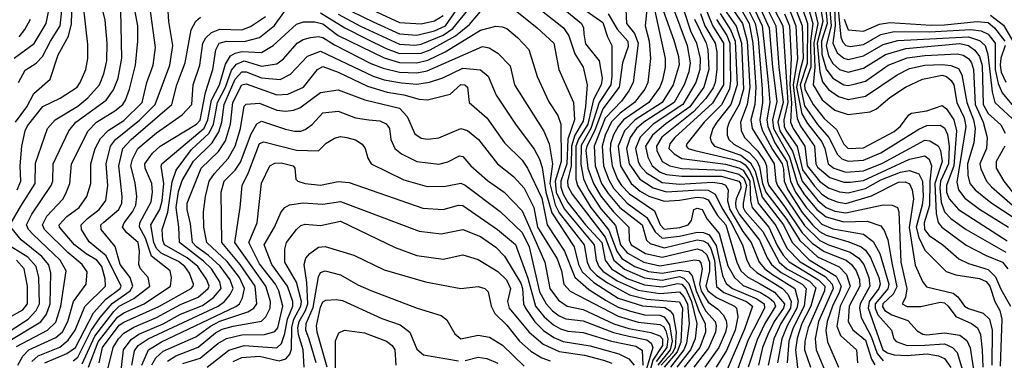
# Model space of a CAD drawing. Extents: x 501367 to 657802, y 482273 to 547541.
# Tile 333 of 656: x 603040 to 607539, y 506447 to 508002. Entities that reach past the tile are written whole.
import ezdxf

# ---------------------------------------------------------------- set-up
doc = ezdxf.new("R2010")
doc.units = 0

msp = doc.modelspace()

# ---------------------------------------------------------------- linework, layer by layer
at = {"layer": '0CON20XD'}
for points in [[(603028.8, 507225), (603045.2, 507265), (603042, 507335), (603050.4, 507425), (603064.5, 507495), (603075, 507517.5), (603145, 507606.2), (603225, 507643.8), (603301.8, 507695), (603316.3, 507715), (603341.8, 507775), (603350.6, 507825), (603351.1, 507888.9), (603330.9, 508065), (603350.2, 508165), (603354.5, 508255), (603411.6, 508375), (603446.4, 508483.6), (603471.8, 508518.2), (603548.5, 508581.5), (603585, 508595.4), (603695, 508610.5)], [(603034.3, 507715), (603065, 507772.1), (603115, 507803.5), (603144.8, 507835), (603180.3, 507905), (603225.6, 507975), (603259.4, 508295)], [(606679.4, 508185), (606709.1, 507995), (606684.1, 507895), (606695.8, 507764.2), (606708.5, 507718.5), (606735, 507684.1), (606781.1, 507651.1), (606825, 507638.5), (606905, 507653.8), (607048.9, 507751.1), (607105, 507779.7), (607175, 507794.1), (607255, 507798.2), (607295, 507793.3), (607329.3, 507779.3), (607345, 507751.1), (607367.6, 507625), (607398.3, 507545), (607406.2, 507505), (607400.1, 507439.9), (607370.6, 507345), (607372, 507292), (607381.2, 507255), (607405.7, 507225), (607477.2, 507167.2), (607632.4, 507065)], [(603001.7, 507075), (603045, 507150.3), (603110.9, 507255), (603112.7, 507347.3), (603166.5, 507505), (603202, 507545), (603305, 507607.3), (603351.9, 507645), (603403.9, 507705), (603424.9, 507755.1), (603438.8, 507815), (603439.8, 507895), (603431.1, 508001.1), (603397.7, 508137.7)], [(603154.3, 506435), (603255, 506477.7), (603294.9, 506505.1), (603376.7, 506663.3), (603433.5, 506726.5), (603498.6, 506775), (603504.2, 506785), (603435, 506923.4), (603357.8, 506987.8), (603322.2, 507045), (603320.4, 507065), (603349.5, 507095), (603403.4, 507135), (603433.1, 507176.9), (603442.2, 507245), (603435.7, 507345), (603454.5, 507425), (603477.3, 507455), (603586.7, 507543.3), (603658.2, 507615), (603725.9, 507795), (603739.8, 507885), (603721.1, 507995), (603712.3, 508137.7)], [(605265, 508170.4), (605525, 507965.3), (605548.7, 507928.7), (605577, 507847), (605615.2, 507785), (605632.3, 507705), (605625.7, 507605.7), (605615, 507538.4), (605576.9, 507475), (605560.9, 507425), (605560.1, 507335), (605543.2, 507265), (605545, 507242), (605563.9, 507205), (605715, 507010.1), (605754.8, 506904.8), (605802.8, 506862.8), (605895, 506823.8), (605975, 506813.5), (606055, 506829.3), (606075, 506822.8), (606097.2, 506797.2), (606145, 506667.8), (606171.8, 506615), (606173.8, 506575), (606147.9, 506505), (606075.5, 506415)], [(605405, 508153.2), (605606.2, 507985), (605616.2, 507965), (605617.8, 507937.8), (605625, 507891.8), (605687.6, 507815), (605701.9, 507735), (605697.4, 507705), (605661.2, 507638.8), (605635.3, 507525), (605593.3, 507456.7), (605581.7, 507425), (605581.7, 507275), (605588.5, 507245), (605650.2, 507145), (605731.3, 507041.3), (605768.3, 506945), (605791.8, 506911.8), (605849.8, 506875), (605913.1, 506853.1), (605975, 506844.5), (606055, 506859.3), (606095, 506852.8), (606112.9, 506832.9), (606130.2, 506765), (606156.1, 506705), (606175, 506672), (606217.3, 506625), (606222.4, 506605), (606219.8, 506575), (606187.5, 506502.5), (606119.4, 506415)], [(606387.9, 508135), (606464.3, 507965), (606479, 507785), (606499.4, 507629.4), (606480.1, 507545), (606484.8, 507505), (606556.9, 507376.9), (606593.4, 507253.4), (606625, 507203), (606682.5, 507135), (606725, 507101.6), (606805, 507080), (606911.8, 507081.9), (606975, 507060.6), (606989.9, 507039.9), (607006.8, 506996.8), (607025.9, 506885), (607047.3, 506782.7), (607031.1, 506748.9), (606983.2, 506705), (606981.7, 506691.7), (606992.6, 506675), (607024.7, 506655), (607098.3, 506628.3), (607141.1, 506581.1), (607166.2, 506566.2), (607185, 506563), (607265, 506573), (607335, 506561.3), (607366.9, 506536.9), (607383.4, 506503.4), (607404.3, 506364.3)], [(606444.9, 508135), (606526.8, 507975), (606549.5, 507625), (606531.4, 507545), (606533.5, 507515), (606541.5, 507495), (606592.9, 507422.8), (606616.5, 507316.5), (606671.9, 507241.9), (606705, 507206.1), (606735, 507186.1), (606775, 507170.5), (606815, 507163.8), (606931.2, 507198.8), (607055, 507260.1), (607085, 507261.5), (607105, 507252.9), (607118.1, 507225), (607123, 507185), (607103.3, 507053.3), (607131.3, 506881.3), (607165, 506806.4), (607183.3, 506783.3), (607304.3, 506754.3), (607326.8, 506736.8), (607356.5, 506695), (607375, 506683.5), (607441.9, 506661.9), (607470.6, 506635), (607483.8, 506585), (607481.2, 506425)], [(606715.5, 508134.5), (606729.1, 507985), (606703.4, 507905), (606704.8, 507844.8), (606725, 507777.3), (606755, 507736.2), (606805, 507705.8), (606825, 507702.3), (606852.6, 507707.4), (606905, 507722.3), (607008.1, 507795), (607095, 507829), (607175, 507839.4), (607325, 507846.4), (607351.1, 507841.1), (607375, 507825.5), (607388.7, 507805), (607397.3, 507775), (607405.9, 507615), (607441.9, 507535), (607460.3, 507465), (607458, 507415), (607427.5, 507345), (607430.8, 507320.8), (607457.7, 507265), (607479.6, 507239.6), (607575.5, 507155)], [(603015, 507827.1), (603106, 507894), (603160.2, 507985), (603180.6, 508085)], [(603020.5, 507535), (603072.2, 507605), (603105.1, 507664.9), (603179.2, 507730.8), (603215, 507841.5), (603262.6, 507927.4), (603276.9, 507983.1), (603280.4, 508089.6)], [(604495, 508027.7), (604597.7, 507972.3), (604775, 507890.3), (604845, 507885.7), (604875, 507890.2), (604975, 507932.5), (605018.2, 507961.8), (605135, 508105.2)], [(604529.3, 508105), (604775, 507989.3), (604875, 507983.2), (604935, 507998), (604975, 508022.3)], [(605929.7, 508099.7), (605988.8, 507825), (605989, 507785), (605976.7, 507726.7), (605965.2, 507695), (605914.2, 507625), (605799, 507545), (605773.8, 507515), (605753.2, 507476.8), (605739.8, 507435), (605737.6, 507405), (605746.2, 507335), (605771.3, 507275), (605790.1, 507245), (605826.7, 507206.7), (605939.9, 507129.9), (605965.6, 507065), (605985, 507045.9), (606056.4, 507053.6), (606093.6, 507065), (606109.6, 507085), (606120.4, 507135), (606135, 507142.5), (606157.7, 507135), (606180.9, 507090.9), (606236.5, 507026.5), (606275, 506879.1), (606305.2, 506825.2), (606345, 506789.2), (606425, 506756.2), (606465, 506731.7), (606485, 506714.2), (606493.3, 506695), (606444.6, 506615.4), (606408.9, 506541.1), (606368.4, 506415)], [(606340.7, 508105), (606400.6, 507985), (606413.9, 507915), (606432.3, 507685), (606433.6, 507625), (606422.2, 507545), (606424.5, 507525), (606434.2, 507495), (606479.5, 507409.5), (606523.3, 507345), (606529.2, 507319.2), (606532.6, 507265), (606549.6, 507225), (606615, 507122.6), (606664.4, 507064.4), (606695, 507035.5), (606725, 507018.7), (606828.7, 506988.7), (606885, 506965.8), (606905, 506950.2), (606927.1, 506917.1), (606965.3, 506825), (606971, 506795), (606965.8, 506775), (606921.9, 506715), (606917, 506685), (606983.2, 506495), (607005, 506480.4), (607035, 506472.4), (607095, 506469.5), (607186.2, 506476.2), (607237.9, 506467.9), (607265, 506455.2), (607294.3, 506414.3)], [(606366.6, 508116.6), (606432.1, 507975), (606459.6, 507715), (606467.4, 507625), (606453.7, 507545), (606458, 507515), (606490.2, 507440.2), (606545, 507354.6), (606561.6, 507265), (606585, 507215.1), (606635, 507143.7), (606705, 507069.5), (606755, 507047.5), (606895, 507023.6), (606939.6, 506989.6), (606970.3, 506935), (607010.5, 506795), (607006.3, 506773.7), (606949.2, 506705), (606948.9, 506685), (606960.4, 506655), (607022.7, 506585), (607033.8, 506545), (607045, 506532.5), (607094.8, 506514.8), (607175, 506516.7), (607265, 506521.5), (607301.4, 506505), (607322.8, 506482.8), (607401.4, 506225)], [(606418.6, 508128.6), (606494.8, 507975), (606508.8, 507785), (606528.1, 507625), (606504.4, 507535), (606513, 507495), (606540.6, 507450.6), (606571.4, 507401.4), (606615.2, 507265.2), (606686.9, 507176.9), (606725, 507145.3), (606765, 507128.4), (606815, 507120.3), (606985, 507157.5), (607025.8, 507155.8), (607050, 507145), (607056.7, 507125), (607066.6, 506895), (607092.9, 506775), (607086.8, 506733.2), (607072.5, 506705), (607095, 506693.2), (607157.2, 506692.8), (607245, 506712.9), (607265, 506710.2), (607282.4, 506695), (607316.5, 506646.5), (607388.5, 506615), (607415.7, 506595), (607430.3, 506565), (607437.6, 506495), (607441.1, 506415)], [(606660, 508100), (606687.4, 507985), (606668.2, 507895), (606673.3, 507785), (606665.6, 507705), (606706.3, 507636.3), (606765, 507588.7), (606825, 507570.2), (606925, 507581.6), (606955.3, 507594.7), (607015, 507647.4), (607086.8, 507695), (607165, 507730.7), (607255, 507749.9), (607275, 507743.1), (607295.5, 507725), (607307.4, 507705), (607322.4, 507625), (607354.9, 507555), (607363.2, 507515), (607321.3, 507261.3), (607328.9, 507225), (607358, 507188), (607425, 507136.9), (607557.1, 507055)], [(606761.3, 508098.7), (606765.5, 507974.5), (606755.9, 507895), (606775, 507851.1), (606805, 507826.7), (606825, 507820.1), (606895, 507837.1), (606985, 507888.8), (607052.9, 507907.1), (607375, 507924.4), (607425, 507908), (607450.5, 507885), (607464.1, 507844.1), (607473.3, 507753.3), (607482.7, 507672.7), (607495.2, 507625), (607614.3, 507515)], [(603025, 506510.4), (603167, 506585), (603205, 506620.5), (603228.4, 506695), (603253, 506855), (603225.2, 506905), (603101.7, 507021.7), (603080, 507045), (603071.6, 507065), (603094.9, 507115.1), (603184.4, 507245), (603191.2, 507265), (603192.6, 507345), (603263.9, 507495), (603296.2, 507535), (603434.3, 507635), (603468.3, 507681.7), (603490.3, 507735), (603506.2, 507826.2), (603502.3, 508045)], [(603031.8, 506425), (603055, 506466.6), (603081.5, 506495), (603205, 506550.9), (603235, 506576.3), (603260.6, 506625), (603286, 506715), (603343.7, 506795), (603348.8, 506851.2), (603325, 506884.8), (603260, 506940), (603154, 507045), (603144.4, 507065), (603164.4, 507105), (603236.5, 507183.5), (603251.1, 507208.9), (603268.7, 507255), (603277, 507345), (603353.2, 507495), (603391.1, 507535), (603475, 507586.3), (603510.7, 507615), (603524, 507635), (603541.7, 507685), (603569.3, 507795), (603580, 507905), (603579.1, 507975), (603564.8, 508055.2)], [(603095, 506442), (603125, 506467.8), (603223.5, 506506.5), (603261.5, 506538.5), (603293.6, 506585), (603337.9, 506692.1), (603432.5, 506785), (603431.2, 506818.8), (603415, 506875.8), (603392.3, 506905), (603343.6, 506933.6), (603290.3, 506975), (603221.5, 507055), (603220, 507065), (603255, 507103.9), (603311.6, 507145), (603346.4, 507195), (603364.7, 507255), (603364.8, 507345), (603385.5, 507415), (603409.7, 507460.3), (603444.1, 507495.9), (603515, 507541.8), (603599.5, 507625), (603620.4, 507715), (603649.6, 507795), (603659.8, 507875), (603634.4, 508065)], [(603353.8, 506416.2), (603399, 506531), (603486.2, 506643.8), (603515, 506664.3), (603608.9, 506705), (603728.9, 506785), (603733.8, 506825), (603726.8, 506855), (603642.7, 506922.7), (603614.1, 507004.1), (603587.6, 507055), (603588.7, 507075), (603641.3, 507171.3), (603646.9, 507215), (603643.6, 507255), (603612.7, 507325), (603611.4, 507345), (603646.7, 507393.3), (603682.2, 507425), (603848, 507525), (603865, 507543.5), (603889.6, 507670.4), (603923, 507775), (603936, 507865), (603951.5, 507895), (603985, 507903.8), (604065, 507902.6), (604135, 507921), (604204.4, 507975.6), (604255, 508046.6)], [(604415, 508034), (604524.8, 507964.8), (604625.2, 507915.2), (604715, 507870.6), (604775, 507848.2), (604875, 507849), (604915.8, 507864.2), (605031.2, 507928.8), (605095, 507980.3), (605145, 508040)], [(604507, 508065), (604655, 507993.3), (604775, 507938.4), (604855, 507931.5), (604935, 507952.2), (604985, 507974.7), (605047.6, 508065)], [(605265, 508076.4), (605404.7, 507965), (605480, 507895), (605503.3, 507775), (605570.5, 507625), (605575.1, 507545), (605543.8, 507456.2), (605539.4, 507345), (605512.2, 507265), (605513, 507237), (605523.3, 507205), (605545, 507167.4), (605625.7, 507065), (605699.5, 506985), (605715.1, 506905), (605743.8, 506865), (605815, 506821.1), (605895, 506791.4), (605975, 506782.6), (606045, 506797.9), (606064.9, 506794.9), (606083, 506773), (606108.8, 506715), (606133.2, 506615), (606126.2, 506545), (606104.8, 506495), (606041.9, 506415)], [(605597.3, 508065), (605705, 507989.1), (605725, 507924.4), (605746, 507885), (605745.5, 507745), (605740.1, 507705), (605686.8, 507625), (605649.2, 507505), (605605, 507428), (605603.5, 507343.5), (605616.3, 507276.3), (605639.5, 507225), (605695, 507139.3), (605762.3, 507062.3), (605785.5, 506975), (605815, 506937.3), (605891.2, 506895), (605965, 506879.1), (606125, 506906.4), (606143.3, 506903.3), (606152.8, 506892.8), (606158.4, 506865), (606146.7, 506795), (606153.2, 506765), (606185, 506712.2), (606229.9, 506679.9), (606254.2, 506654.2), (606268.1, 506628.1), (606270.2, 506605), (606265.2, 506574.8), (606233.6, 506505), (606169.6, 506415)], [(605809.2, 508049.2), (605812.5, 507985), (605849.2, 507939.2), (605866.3, 507895), (605842.5, 507715), (605823.1, 507676.9), (605788.9, 507631), (605715, 507552.5), (605665.4, 507425), (605669.8, 507335), (605698, 507255), (605728.3, 507208.3), (605781.6, 507145), (605884.3, 507065), (605904.4, 506995), (605919.9, 506979.9), (605985, 506960.8), (606135, 506996.8), (606163.1, 506993.1), (606182, 506982), (606197.1, 506957.1), (606213.9, 506905), (606224, 506784), (606256.5, 506756.5), (606361.3, 506715), (606387.4, 506695), (606351.2, 506588.8), (606271.7, 506405)], [(605906.2, 508065), (605897.7, 507975), (605915.8, 507904.2), (605921.6, 507825), (605910, 507715), (605895.5, 507685), (605849, 507625), (605783.8, 507576.2), (605744.6, 507535.4), (605715, 507475.2), (605701.6, 507425), (605708, 507335), (605731.4, 507271.4), (605753.3, 507233.3), (605814.9, 507164.9), (605905, 507099.6), (605943.2, 507033.2), (605975, 507005.3), (606055, 507013.8), (606135, 507032.1), (606165, 507030.8), (606189.9, 507019.9), (606221.4, 506971.4), (606250.5, 506835), (606268.3, 506798.3), (606296.7, 506775), (606407.8, 506727.8), (606442.1, 506705), (606443.1, 506685), (606369, 506541), (606319.5, 506405)], [(605980.6, 508045), (606029.4, 507909.4), (606050.3, 507835), (606053.3, 507796.7), (606025.9, 507705), (605975.4, 507625), (605851.6, 507545), (605804, 507495), (605773.7, 507425), (605785.2, 507335.2), (605834.3, 507255), (605875, 507220), (605915, 507196.7), (605985, 507174), (606055, 507178.2), (606135, 507191.9), (606165, 507188.8), (606185, 507179.4), (606228.8, 507108.8), (606267, 507065), (606316.5, 506895), (606335, 506855.6), (606366.6, 506826.6), (606423.2, 506796.8), (606487.9, 506757.9), (606535.1, 506705), (606530.4, 506685), (606487.6, 506625), (606457.5, 506565), (606434.3, 506505), (606415.3, 506425)], [(606022.8, 508065), (606089.8, 507885), (606103.9, 507805), (606098, 507765), (606076.6, 507705), (606029.6, 507625), (605892.2, 507535), (605858.5, 507505), (605828.6, 507465), (605811.7, 507415), (605824.2, 507345), (605873.9, 507275), (605934.2, 507234.1), (605995, 507216.1), (606145, 507226.1), (606185, 507223.5), (606217.5, 507205), (606247.3, 507142.7), (606291.4, 507075), (606342.8, 506975), (606362, 506905), (606378, 506875), (606407.5, 506847.5), (606525.7, 506775), (606548.9, 506748.9), (606565.2, 506715), (606562.3, 506685), (606517.2, 506615), (606486, 506545), (606459.2, 506425)], [(606075.1, 508045.1), (606105, 507951.3), (606132.2, 507895), (606148.6, 507825), (606146.8, 507775), (606128.9, 507715), (606070, 507615), (605934.1, 507525), (605874.4, 507465.6), (605853.8, 507415), (605866.3, 507355), (605875.1, 507335), (605903.6, 507303.6), (605975, 507259.3), (606055, 507252.1), (606205, 507260), (606248.5, 507255), (606265, 507246.7), (606276.9, 507225), (606273.4, 507175), (606284.3, 507135), (606344.7, 507034.7), (606382.2, 506985), (606419, 506895), (606444.6, 506865), (606479.5, 506839.5), (606580.8, 506775), (606596.8, 506716.8), (606591.3, 506685), (606546.1, 506605), (606522.2, 506545), (606502.5, 506435)], [(606260.3, 508049.7), (606312.9, 507972.9), (606338.4, 507895), (606346.7, 507685), (606327.9, 507615), (606281.1, 507535), (606272.5, 507507.5), (606271.7, 507475), (606280.2, 507455), (606303.6, 507433.6), (606374.3, 507394.3), (606407.4, 507357.4), (606420, 507330), (606433.1, 507255), (606448.6, 507215), (606545, 507090.3), (606603.8, 506993.8), (606685, 506920), (606783.8, 506873.8), (606818.3, 506838.3), (606834.5, 506785), (606789.3, 506695), (606773.6, 506603.6), (606790.9, 506560.9), (606863.9, 506495), (606867.7, 506435)], [(606287.8, 508065), (606342.3, 507985), (606363.1, 507905), (606376.3, 507695), (606364.4, 507615), (606333.6, 507535), (606335.8, 507495.8), (606351.3, 507465), (606412.7, 507402.7), (606444, 507355), (606452.4, 507335), (606456.8, 507265), (606463.5, 507245), (606535, 507148.8), (606615, 507029.2), (606661.4, 506981.4), (606715, 506943.2), (606816.4, 506905), (606840.1, 506885), (606862, 506855), (606876.3, 506816.3), (606878.5, 506785), (606830.2, 506695), (606825.2, 506625), (606846.4, 506586.4), (606905, 506539), (606932.5, 506452.5), (606946.9, 506426.9)], [(606329.6, 508059.6), (606372.4, 507985), (606390.3, 507895), (606403.6, 507695), (606399, 507615), (606380.8, 507545), (606386.8, 507505), (606487.8, 507345), (606494.7, 507265), (606502.7, 507245), (606625, 507062.4), (606695.3, 506994.7), (606735, 506974.7), (606835, 506940.7), (606873.6, 506913.6), (606897.4, 506885), (606920.4, 506825), (606924.2, 506785), (606879.9, 506705), (606877.1, 506685), (606885, 506642.5), (606931, 506555), (606957.9, 506477.9), (606985, 506445.3)], [(606557.4, 508047.4), (606585.8, 507975), (606594, 507825), (606573.9, 507705), (606591.7, 507551.7), (606606.8, 507516.8), (606671.6, 507425), (606676.9, 507345), (606685, 507329.5), (606741.8, 507281.8), (606805, 507261.3), (606835, 507259.8), (606895, 507268.7), (607105, 507366.3), (607175, 507380.2), (607195, 507366.1), (607206.2, 507335), (607198.1, 507265), (607196.3, 507153.7), (607172.1, 507075), (607173.5, 507045), (607195, 507017.6), (607258.2, 506975), (607331.1, 506911.1), (607375, 506889), (607465, 506862.4), (607498.9, 506828.9), (607522.6, 506772.6), (607566.2, 506695)], [(606581.9, 508061.9), (606614.8, 507975), (606620.2, 507825), (606601, 507755), (606589.7, 507695), (606612.9, 507572.9), (606638.9, 507528.9), (606704.8, 507444.8), (606718.8, 507415), (606733.4, 507345), (606759.5, 507325), (606815, 507306.5), (606895, 507311.8), (606982.4, 507347.6), (607175, 507451.7), (607198.7, 507448.7), (607236.1, 507426.1), (607247.6, 507405), (607254.6, 507355), (607221.4, 507255), (607227.5, 507117.5), (607236.1, 507076.1), (607252.8, 507055), (607365, 506972.1), (607456, 506926), (607530.3, 506895), (607554, 506865)], [(606615, 508057), (606638.8, 507985), (606637.2, 507802.8), (606605.7, 507704.3), (606625, 507608.9), (606685, 507523.4), (606736.6, 507465), (606776.6, 507386.6), (606797, 507367), (606825, 507355.7), (606895, 507360.6), (606975, 507394.6), (607148, 507502), (607185, 507519.3), (607245, 507520.2), (607265, 507508.4), (607278.4, 507478.4), (607287.4, 507425), (607284.1, 507345), (607247.4, 507265), (607243.6, 507235), (607249.8, 507169.8), (607265, 507124.4), (607294.7, 507094.7), (607363.8, 507043.8), (607545, 506941.2)], [(606639.7, 508069.7), (606663.1, 507985), (606652.6, 507905), (606654, 507785), (606626.2, 507705), (606627.8, 507685), (606664.9, 507614.9), (606715, 507551.1), (606771.2, 507501.2), (606805, 507433.5), (606824.5, 507414.4), (606895, 507416.9), (607035, 507492.2), (607065, 507516.9), (607102.5, 507567.5), (607114.7, 507575.3), (607185, 507585.9), (607255, 507610), (607275, 507594.8), (607308, 507545), (607319.7, 507495), (607308.1, 507335), (607274.1, 507245), (607275.1, 507215), (607286.6, 507185), (607329.8, 507135), (607552.4, 506992.4)], [(606740.5, 508065), (606747.2, 507975), (606725.2, 507885), (606735, 507838), (606755, 507803), (606785, 507775.8), (606825, 507762.5), (606895, 507781.7), (606996.3, 507843.7), (607089.4, 507870.6), (607335, 507893.2), (607375.1, 507885.1), (607403.8, 507863.8), (607425, 507834.3), (607436.9, 507793.1), (607442.2, 507615), (607465, 507574.8), (607522.6, 507522.6), (607542.5, 507485)], [(606777.4, 508065), (606792.4, 507922.4), (606800.2, 507900.2), (606815, 507884.5), (606835, 507880.3), (606895, 507889.6), (606975, 507934.6), (607035, 507948.1), (607196.7, 507946.7), (607385, 507958), (607432.4, 507952.4), (607465, 507936.6), (607496.6, 507895), (607496.6, 507775), (607511.2, 507711.2), (607528.4, 507668.4), (607572.8, 507615)], [(603037.2, 507925), (603062.8, 507957.2), (603089.4, 508005)], [(603285, 506445.1), (603305, 506460.7), (603366.9, 506583.1), (603407.2, 506642.8), (603462.8, 506707.2), (603544.6, 506765), (603557.6, 506785), (603544.9, 506824.9), (603498.7, 506885), (603476.5, 506966.5), (603411.9, 507045), (603411.4, 507065), (603425, 507078.3), (603492.6, 507135), (603505.9, 507165), (603508.5, 507195), (603492.6, 507335), (603510.5, 507415), (603548.5, 507455), (603734.4, 507615.6), (603758.6, 507705), (603796.2, 507805), (603824, 507956), (603844, 507996), (603865.8, 508014.3)], [(603325, 506430.7), (603383.1, 506556.9), (603469.8, 506670.2), (603495, 506694.3), (603561.4, 506728.6), (603633.9, 506785), (603626.4, 506825), (603592.5, 506865), (603583.9, 506885), (603587.9, 506945), (603581.6, 506985), (603529.6, 507029.6), (603510.2, 507055), (603516.7, 507075), (603555.2, 507125), (603570.2, 507155), (603575.5, 507195), (603566.8, 507256.8), (603547.7, 507335), (603555.1, 507364.9), (603579.3, 507415), (603665, 507485.2), (603782, 507568), (603825.8, 507615), (603833, 507705), (603862.4, 507795), (603876.5, 507895), (603890.2, 507919.8), (603915.7, 507944.3), (603955, 507959.3), (604055, 507956.2), (604095, 507971.7), (604162.4, 508017.6)], [(605729.4, 508029.4), (605769.2, 507959.2), (605818.6, 507905), (605820.3, 507879.7), (605794.1, 507805), (605779.4, 507695), (605704.5, 507595.5), (605666.9, 507493.1), (605630.7, 507425), (605627.2, 507405), (605635.1, 507325.1), (605661, 507255), (605695, 507196.3), (605753.3, 507125), (605822.5, 507055), (605825.2, 506995), (605834.1, 506975), (605899.4, 506935), (605975, 506917.6), (606135, 506955.8), (606158.6, 506948.6), (606178.9, 506928.9), (606191.9, 506895), (606192, 506855), (606175, 506786.2), (606183.4, 506765), (606223.7, 506733.7), (606305.3, 506695), (606314.8, 506684.8), (606320.6, 506645), (606308.8, 506585), (606268.9, 506491.1), (606222.8, 506415)], [(606122.7, 508005), (606176.2, 507895), (606184.5, 507865), (606187.9, 507775), (606166.2, 507695), (606102.3, 507605), (605992.3, 507527.7), (605931.5, 507475), (605899.9, 507425), (605909.9, 507375), (605930, 507335), (605966.9, 507306.9), (605995, 507295.9), (606065, 507287.8), (606245, 507288.2), (606325.1, 507265), (606333.8, 507255), (606335, 507232.9), (606312.9, 507185), (606310.4, 507165), (606312.2, 507145), (606327, 507115), (606419.6, 506995), (606454.8, 506914.8), (606474.9, 506885), (606518.4, 506848.4), (606614.6, 506795), (606633.3, 506775), (606624.5, 506695), (606573.8, 506595), (606554.9, 506535), (606545.8, 506435.8)], [(606150.5, 508030.5), (606170.4, 507975), (606217.9, 507895), (606225.1, 507855.1), (606224.7, 507775), (606216.9, 507715), (606208.1, 507691.9), (606175, 507643.3), (606118.9, 507581.1), (605974.3, 507465.7), (605949.6, 507425), (605951, 507405), (605975.2, 507355), (606010.8, 507335), (606065, 507322.8), (606255, 507315.8), (606325, 507297), (606348.7, 507278.7), (606360.3, 507245), (606345.6, 507165), (606346.2, 507145), (606355, 507127), (606434.7, 507035), (606510.2, 506895), (606545.1, 506865), (606647.9, 506808), (606677.6, 506777.6), (606654.8, 506695), (606614.3, 506615), (606592.5, 506547.4), (606585.1, 506494.9), (606602.9, 506335)], [(606179.6, 508039.6), (606205, 507976.5), (606256.3, 507895), (606255.1, 507705.1), (606205, 507621.1), (606033, 507465), (606010.5, 507435), (606006.6, 507415), (606029.9, 507389.9), (606065, 507368.2), (606265, 507343.2), (606325, 507326.7), (606345, 507315.6), (606376, 507265), (606378.4, 507175), (606385.9, 507145), (606462.2, 507055), (606501.5, 506971.5), (606527.5, 506927.5), (606556, 506896), (606689.7, 506815), (606718.4, 506785), (606716.8, 506765), (606642, 506595), (606627.4, 506535), (606625.6, 506495), (606652.6, 506415)], [(606223.8, 508003.8), (606270.2, 507930.2), (606284.9, 507895.1), (606288.3, 507725), (606282.3, 507685), (606245.9, 507614.1), (606167.1, 507535), (606087.5, 507435), (606085.3, 507425), (606094, 507415), (606125.1, 507405.1), (606295, 507366), (606335, 507353.1), (606355, 507339), (606374.3, 507314.3), (606389.6, 507279.6), (606414.2, 507164.3), (606495, 507062.8), (606545, 506959.9), (606606.3, 506896.3), (606719.4, 506829.4), (606752.4, 506795), (606756.5, 506775), (606690.1, 506625), (606674.9, 506545), (606678.9, 506495), (606734.3, 506364.3)], [(606240.5, 508030.5), (606286.9, 507956.9), (606309.7, 507905), (606318.6, 507705), (606288.6, 507615), (606224.6, 507535), (606207.4, 507505), (606195.2, 507465), (606198.9, 507445), (606214.9, 507424.9), (606335, 507384.3), (606379.6, 507349.6), (606400.1, 507310.1), (606431.8, 507191.8), (606529.7, 507065), (606568.9, 506985), (606646.5, 506906.5), (606770.6, 506830.6), (606793.9, 506785), (606783.9, 506756.1), (606753, 506695), (606730, 506625), (606723.6, 506583.6), (606731.1, 506531.1), (606781, 506415)], [(606535, 508029.5), (606556.8, 507975), (606564.8, 507824.8), (606558.1, 507705), (606566.7, 507623.3), (606561.9, 507535), (606574.1, 507505), (606627.6, 507425), (606638.1, 507335), (606695, 507264.9), (606735, 507234.1), (606785, 507216.9), (606825, 507212.2), (606905, 507231), (606975, 507271.1), (607065, 507306.6), (607105, 507314.3), (607147.9, 507297.9), (607165.1, 507265.1), (607167.7, 507195), (607162.9, 507155), (607135.9, 507055), (607148.2, 507008.2), (607175, 506950.3), (607273, 506853), (607317.7, 506837.7), (607425, 506819.9), (607455, 506807.2), (607473.1, 506785), (607495, 506716.2), (607517.8, 506675), (607527.9, 506635), (607519.9, 506420.1)], [(606807, 508005), (606825, 507956), (606895, 507950.6), (606967.7, 507982.3), (607015, 507990), (607205, 507977.5), (607265, 507978.3), (607415, 507994.7), (607465, 507989), (607494.1, 507965), (607541.6, 507905)], [(607475, 508022.9), (607535, 507977.9), (607577.5, 507905)], [(603402.3, 506435), (603418.3, 506505), (603495, 506606.9), (603515, 506621.6), (603675, 506693), (603822.7, 506775), (603832.9, 506785), (603833.7, 506795), (603815.9, 506845), (603795.2, 506875), (603765, 506898.6), (603685.9, 506935.9), (603665, 506957.7), (603652.6, 506985), (603638.9, 507065), (603679.9, 507135), (603690.5, 507175), (603698, 507255), (603686.6, 507333.4), (603689.8, 507345), (603882.5, 507507.5), (603899.9, 507545), (603916.3, 507635), (603952.1, 507705), (603980.3, 507799.7), (604003.1, 507836.9), (604025, 507850.4), (604055, 507857), (604145, 507853.4), (604197.5, 507885), (604305, 507981.5), (604336.6, 507993.4), (604387.7, 507992.3), (604425, 507983.8), (604495, 507930.8), (604705, 507827.7), (604775, 507807), (604855, 507804.9), (604905, 507817.5), (604984.6, 507855.4), (605145, 507954.8), (605215, 507973.1), (605245, 507970), (605265, 507962), (605315, 507921.3), (605366.5, 507866.5), (605403.8, 507743.8), (605457.7, 507627.7), (605498.1, 507565), (605512.1, 507525), (605513.4, 507355), (605485.9, 507265), (605491.2, 507215), (605528.2, 507138.2), (605664.2, 506975), (605673.6, 506905), (605686.2, 506875), (605705, 506853.5), (605769.9, 506810.1), (605865, 506767.1), (605965, 506752.7), (606055, 506760.4), (606075, 506737.1), (606090.4, 506705), (606099.4, 506615), (606086.4, 506525), (606074.1, 506495), (606012.8, 506415)], [(603442.9, 506407.1), (603466.6, 506505), (603490.9, 506545), (603515, 506570.6), (603561.4, 506598.6), (603665, 506642.7), (603775, 506702.3), (603855, 506735.4), (603901.8, 506775), (603904.9, 506785), (603895.4, 506815), (603853.8, 506875), (603804.9, 506915), (603701.2, 506975), (603693.3, 506995), (603691.5, 507045), (603716.1, 507123.9), (603737.2, 507262.8), (603754.2, 507315), (603825, 507409.2), (603905.9, 507484.1), (603925.9, 507525), (603933.3, 507565), (603943.8, 507625), (603980.8, 507695), (604008.4, 507771.6), (604030.2, 507799.8), (604065, 507814.7), (604145, 507790.3), (604215, 507801.7), (604245, 507823.6), (604307.1, 507895), (604335, 507912.7), (604368.2, 507921.8), (604405, 507925.9), (604425, 507921.2), (604477.6, 507887.6), (604645, 507803), (604700.4, 507780.4), (604775, 507762.5), (604855, 507759.3), (604901.4, 507768.6), (605155, 507879.5), (605185, 507874.1), (605225, 507850), (605281.6, 507791.6), (605300, 507705), (605434, 507494), (605458.5, 507435), (605473.9, 507345), (605461.9, 507255), (605486.7, 507156.7), (605505, 507121.1), (605619.2, 506975), (605632.1, 506895), (605646.5, 506865), (605675, 506836.4), (605725, 506801.2), (605826.5, 506746.5), (605905, 506725.7), (606055, 506714.3), (606067.9, 506685), (606060.4, 506529.6), (606044.5, 506485), (605985, 506415)], [(607542, 507885), (607522.5, 507827.5), (607520.1, 507795), (607525, 507763.5), (607545, 507717.8)], [(603498.4, 506361.6), (603513.8, 506495), (603548.5, 506541.5), (603585, 506566.7), (603695, 506614.1), (603775, 506657.3), (603875, 506696.7), (603926.2, 506733.8), (603961, 506775), (603954.7, 506805.3), (603915.7, 506865), (603879.9, 506899.9), (603770.4, 506985), (603767.3, 507055), (603754.2, 507145), (603765, 507217.9), (603781.9, 507268.1), (603834.1, 507355.9), (603919.2, 507440.8), (603949.8, 507489.8), (603964, 507535), (603973.7, 507615), (603983.2, 507636.8), (604025, 507731.2), (604055, 507763.8), (604075, 507764.1), (604145, 507737), (604230.8, 507729.2), (604276.8, 507753.2), (604354.3, 507835.7), (604415, 507858.3), (604655, 507744.9), (604705, 507728.5), (604785, 507714.1), (604855, 507708.8), (604912.5, 507717.5), (604972.9, 507737), (605065, 507781.8), (605145, 507773.5), (605180.5, 507745), (605217.3, 507657.3), (605304.8, 507524.8), (605391.3, 507411.3), (605415, 507365.4), (605427.3, 507327.3), (605444.2, 507215), (605471.2, 507121.2), (605572.7, 506965), (605593, 506885), (605610.5, 506850.5), (605662.7, 506802.7), (605775, 506730.9), (605885, 506695.6), (605987.5, 506687.5), (606012.7, 506672.7), (606025.1, 506655.1), (606039.8, 506575), (606034.9, 506505), (606020.4, 506479.7), (605971.4, 506425)], [(603552.6, 506425), (603565, 506490.4), (603581.7, 506515), (603627.4, 506545), (603947.2, 506695), (603975.6, 506715), (604002, 506748), (604015.7, 506775), (604001.8, 506815), (603956.6, 506876.6), (603903, 506925), (603847.1, 506965), (603829.9, 506985), (603820.4, 507070.4), (603804.5, 507135), (603805.2, 507165), (603869.3, 507325), (603949, 507401), (603980.1, 507449.9), (604003.8, 507525), (604013.9, 507625), (604055, 507705.2), (604075, 507708.9), (604215, 507659.2), (604265, 507662.3), (604336.4, 507695), (604400.3, 507775), (604425, 507788.4), (604495, 507762.5), (604629.1, 507699.1), (604718.2, 507671.8), (604795, 507659.7), (604865, 507638.9), (604902.8, 507637.2), (605007.4, 507662.6), (605055, 507706.2), (605074.2, 507705), (605086.7, 507695), (605093.3, 507625), (605174.4, 507554.4), (605255, 507440.4), (605335, 507360.8), (605360, 507325), (605425, 507186.8), (605450.3, 507065), (605529.3, 506945), (605577.1, 506827.1), (605641.1, 506771.1), (605720.1, 506720.1), (605775, 506690.2), (605830.8, 506670.8), (605895, 506655.3), (605965, 506652.7), (605985, 506646), (606008.7, 506608.7), (606020.8, 506535), (606011.5, 506495), (605955.5, 506425)], [(603598.1, 506425), (603628.6, 506495), (603687.9, 506532.1), (604027.9, 506692.1), (604044.7, 506705.3), (604057.5, 506732.5), (604067.4, 506775), (604044.2, 506825), (603988.2, 506898.2), (603894.4, 506985), (603881.2, 507055), (603880, 507125), (603888.3, 507195), (603905.8, 507265), (603929.3, 507300.7), (603991.7, 507368.3), (604024.3, 507425.7), (604048.3, 507505), (604065, 507606.9), (604075, 507616.1), (604135, 507620.9), (604215, 507590), (604255, 507585.2), (604291.2, 507588.8), (604319.8, 507600.2), (604415, 507670.7), (604495, 507682.8), (604616.2, 507636.2), (604775, 507598.4), (604809.7, 507559.7), (604845, 507481.3), (604875, 507461.1), (604905, 507456.2), (604955, 507463.3), (605055, 507506.2), (605086.2, 507496.2), (605135.8, 507455.8), (605222.8, 507345), (605296.3, 507286.3), (605345, 507232.4), (605389.3, 507145), (605405.5, 507055), (605495, 506910.8), (605514.9, 506854.9), (605525.6, 506795), (605555, 506763), (605775, 506647.9), (605865, 506621.4), (605965, 506610.8), (605980.9, 506600.9), (605991.6, 506581.6), (606000.9, 506545), (605997.1, 506505), (605947.7, 506442.3)], [(603644.1, 506425.9), (603662.2, 506457.7), (603695, 506489.1), (603845, 506554.1), (603912.3, 506602.3), (603955, 506626.5), (604082.3, 506667.7), (604109.2, 506685), (604123.5, 506705), (604115.1, 506785), (604047.9, 506885), (603963.2, 506985), (603960.4, 507215), (603974.4, 507265), (604024.8, 507315), (604048.8, 507351.2), (604098, 507482), (604123.6, 507526.4), (604145, 507539.6), (604255, 507502.3), (604295, 507493.4), (604325, 507493.8), (604345, 507500.5), (604375.5, 507524.5), (604425, 507577.1), (604495, 507585.3), (604575, 507554.2), (604634.7, 507544.8)], [(604634.7, 507544.8), (604685, 507540), (604715, 507526.2), (604729.6, 507505), (604736, 507455), (604753.2, 507415), (604785, 507390), (604855, 507355.3), (604955, 507343.5), (604996.7, 507353.3), (605049.1, 507380.9), (605065, 507378.5), (605101.1, 507335), (605178.1, 507268.1), (605252.8, 507215), (605335, 507130), (605439.8, 506895), (605462, 506775), (605502.1, 506722.1), (605542.1, 506695), (605615, 506679.1), (605754.3, 506614.3), (605822.9, 506592.9), (605923.5, 506573.5), (605965, 506559), (605976.2, 506545), (605977, 506515), (605932.2, 506447.8), (605905, 506344.4)], [(603715, 506443.7), (603753, 506467), (603855, 506506.7), (603935, 506572.3), (603965, 506588.8), (604015, 506603.3), (604144.3, 506625.7), (604164.2, 506645.9), (604183.9, 506685), (604185.4, 506715), (604165.1, 506785), (604022.7, 506985), (604048, 507145), (604056.1, 507245), (604086, 507304), (604135, 507437.3), (604155, 507445.2), (604305, 507407), (604405, 507404), (604440.8, 507439.1), (604478.8, 507461.2), (604505, 507468.4), (604535, 507464.7), (604575, 507454.1), (604605, 507434.5), (604618.9, 507415), (604630.9, 507370.9), (604645.6, 507345), (604795, 507270.8), (604901, 507241), (604985, 507241.7), (605055, 507256.7), (605075, 507247.3), (605235, 507127.3), (605335, 507031), (605367.9, 506965), (605415, 506760.3), (605445, 506705.2), (605475, 506673.2), (605505, 506649.4), (605535, 506636.9), (605615, 506627.7), (605753.4, 506573.4), (605822.8, 506557.2), (605905, 506539.8), (605924.9, 506524.9), (605933.3, 506505), (605885, 506346.9)], [(607541, 507425), (607500.9, 507355), (607500.9, 507325), (607536.5, 507265), (607575.5, 507215.6)], [(603785, 506432), (603865, 506456.6), (603945, 506524.3), (603985, 506546.7), (604055, 506562.7), (604158.6, 506565), (604205, 506579.1), (604219, 506595), (604242.5, 506695), (604224.2, 506765), (604208.6, 506795), (604135, 506887.1), (604086.6, 506985), (604124.8, 507075), (604145, 507256.2), (604183.1, 507335), (604205, 507346.8), (604235, 507349.3), (604289.2, 507335), (604297.1, 507325), (604301.2, 507275), (604310, 507265), (604344.2, 507254.2), (604415, 507247.1), (604495, 507264.2), (604545, 507259.2), (604882, 507142), (604975, 507135.3), (605045, 507156.2), (605065, 507153.8), (605223.8, 507043.8), (605305, 506976.4), (605362.1, 506822.1), (605396.4, 506695), (605435.5, 506645), (605478.4, 506608.4), (605510.2, 506590.2)], [(603896.1, 506415), (603995, 506493.9), (604065, 506514.4), (604215, 506504.2), (604236.6, 506523.4), (604251, 506569), (604264.3, 506635), (604287.9, 506695), (604287.4, 506715), (604263.7, 506785), (604192.1, 506885), (604157, 506975), (604204.4, 507055), (604233.9, 507125), (604250.9, 507145), (604273.3, 507156.7), (604335, 507166.5), (604425, 507159.6), (604505, 507173), (604865, 507036.4), (604965, 507025.2), (605065, 507044.2), (605145, 507012.8), (605215, 506964.2)], [(602995, 506538.1), (603137.1, 506622.9), (603161.8, 506658.2), (603179.5, 506705), (603182.9, 506845), (603172.4, 506882.4), (603140.8, 506920.9), (603046.8, 506996.8), (603000, 507055)], [(604015, 506441.2), (604055, 506460.3), (604135, 506465.8), (604225, 506443.9), (604256, 506454), (604274.4, 506475.6), (604282.4, 506497.6), (604283.1, 506596.9), (604292, 506635), (604325.1, 506694.9), (604326.8, 506715), (604304, 506804), (604251.7, 506895), (604251.1, 506955), (604259.1, 506985), (604305, 507044.5), (604325, 507062), (604345, 507068.4), (604415, 507061.9), (604505, 507081.7), (604755, 506962.4), (604855, 506925.3), (604975, 506908.4), (605065, 506929.2), (605135, 506906.8), (605225, 506851.9), (605264.7, 506814.7), (605282.3, 506775), (605268.3, 506715), (605276, 506685), (605366.4, 506576.4), (605431.3, 506521.3), (605505, 506486.6), (605620.5, 506470.5), (605707.6, 506447.6), (605745, 506433.5)], [(602938.9, 506545), (603078.8, 506635), (603114.9, 506675), (603130.7, 506705), (603128, 506825), (603115.1, 506875.1), (603077.3, 506917.3), (602969.1, 506985)], [(604340, 506415), (604334.6, 506495), (604313.9, 506565), (604311.2, 506595), (604316.9, 506625), (604346.2, 506673.8), (604357.2, 506705), (604351.9, 506801.9), (604339.8, 506885), (604347, 506913), (604365.2, 506934.8), (604405, 506963.1), (604435, 506966.2), (604566.5, 506926.5), (604705, 506859.7), (604894.8, 506804.8), (605055, 506775.4), (605135, 506784.1), (605165.7, 506775.7), (605179.9, 506759.9), (605194.5, 506695), (605211, 506661), (605265, 506608.1), (605323, 506535), (605375, 506488.1), (605425, 506458), (605463.9, 506443.9)], [(605215, 506964.2), (605255, 506922.4), (605329.4, 506799.4), (605337.9, 506775), (605342.1, 506705), (605350.4, 506685), (605393.1, 506623.1), (605432.8, 506582.8), (605480.7, 506550.7), (605522.7, 506532.7), (605647.1, 506512.9), (605776.9, 506476.9), (605823.5, 506453.5), (605847, 506425)], [(602989.2, 506640.8), (603055, 506677.5), (603075.7, 506705), (603076, 506785), (603060.9, 506865), (603024.8, 506905)], [(604362.9, 506542.9), (604346.7, 506585), (604348.6, 506615), (604381.5, 506688.5), (604405, 506827.5), (604415, 506847.7), (604435, 506855.3), (604505, 506836.7), (604585, 506791.6), (604645, 506765.8), (604855.8, 506685), (604965, 506651.8), (604991.7, 506631.7), (605027.6, 506567.6), (605054.8, 506544.8), (605135, 506561.8), (605186.7, 506553.3), (605246.6, 506516.6), (605345, 506420.4)], [(604444.9, 506415), (604399.6, 506575), (604396.2, 506605), (604415, 506689.6), (604425, 506714), (604438.2, 506721.8), (604485.3, 506724.7), (604515, 506719.8), (604695, 506637.7), (604778.8, 506608.8), (604822.7, 506575), (604855, 506498.2), (604885, 506471.9), (605045, 506443.9)], [(604482.2, 506265), (604483.5, 506536.5), (604497.4, 506572.6), (604524.7, 506585.3), (604615, 506572), (604716.4, 506535), (604741.2, 506515), (604754.6, 506495), (604759.2, 506425)], [(605510.2, 506590.2), (605545, 506580.5), (605615, 506574.6), (605744.6, 506534.6), (605855, 506511.6), (605884, 506494), (605887.4, 506425)], [(604393.8, 506435), (604362.9, 506542.9)], [(605075, 506445.7), (605135, 506461.6), (605175, 506455.7), (605225, 506434.3)]]:
    msp.add_lwpolyline(points, dxfattribs=at)

doc.saveas('drawing.dxf')
